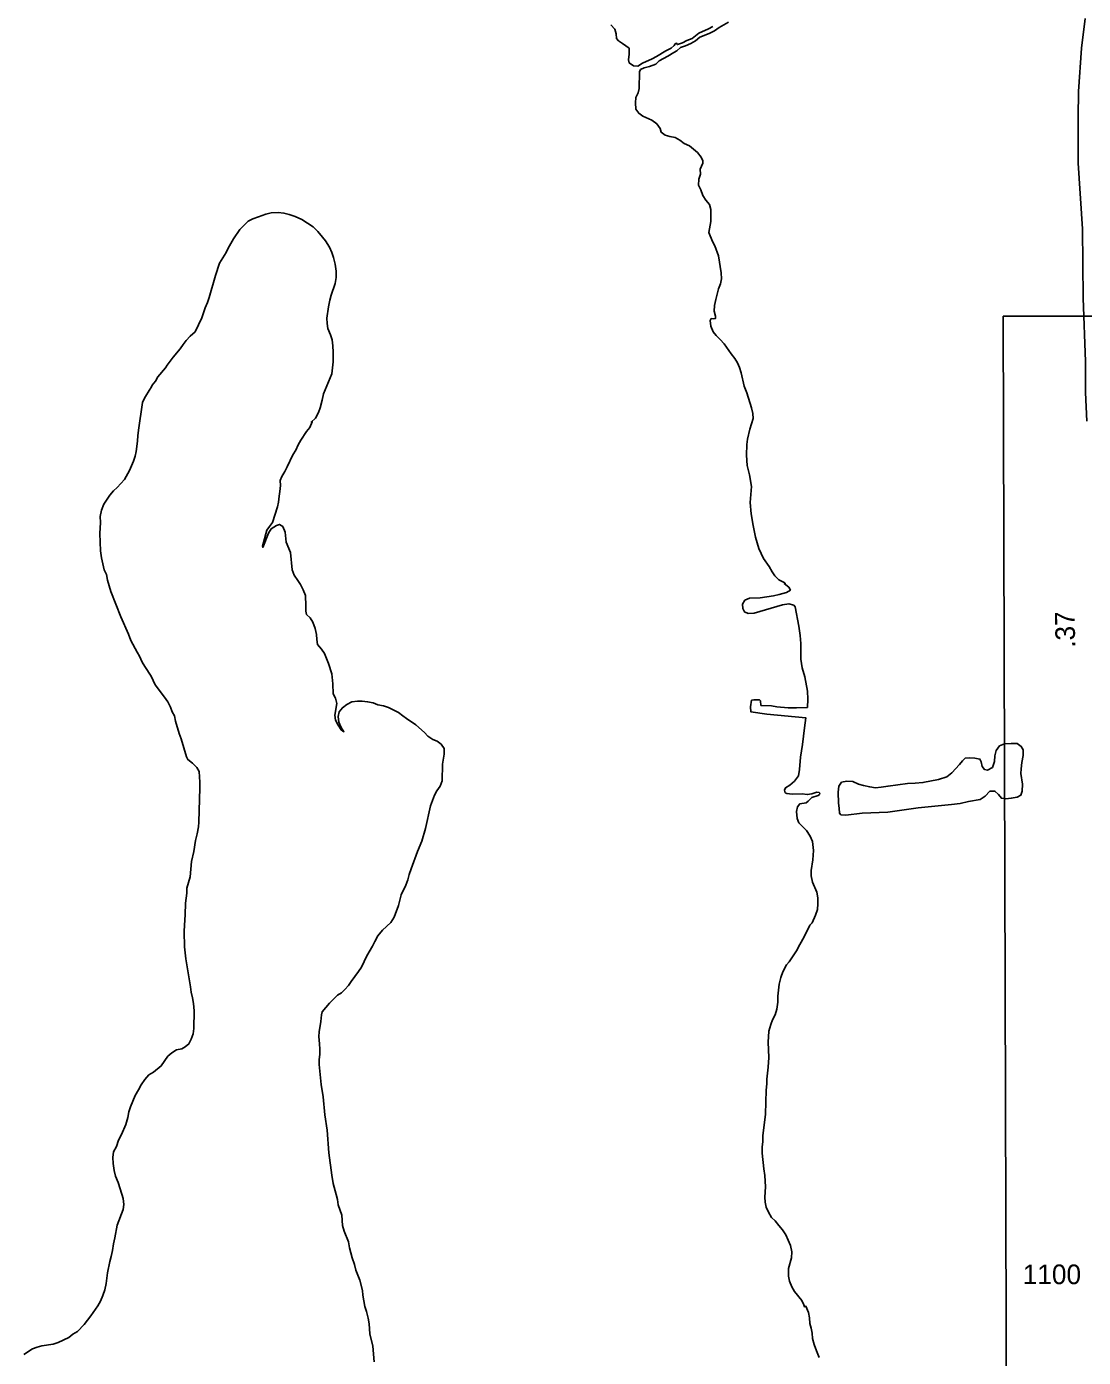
# Model space of a CAD drawing. Extents: x 2290055 to 2389491, y 66597 to 237875.
# Drawn here: x 2322939 to 2326304, y 130690 to 134927 of the extents above; entities that cross this region are included whole.
import ezdxf

# ---------------------------------------------------------------- set-up
doc = ezdxf.new("R2010")
doc.units = 0
for name, color, linetype in [('Exist Hydrographic Island Shore', 7, 'Continuous'), ('Exist Hydrographic Pond Under 1500 Sq Ft', 7, 'Continuous'), ('Exist Road Secondary Mileage Hundredths English Label', 7, 'Continuous'), ('Exist Road Secondary Type 51 Attributed', 7, 'Continuous'), ('Exist Road Secondary Type 51 Number Label', 7, 'Continuous'), ('Map Preparation Inset Cut Line', 7, 'Continuous')]:
    doc.layers.add(name, color=color, linetype=linetype)

msp = doc.modelspace()

# ---------------------------------------------------------------- linework, layer by layer
at = {"layer": 'Exist Hydrographic Island Shore'}
for points in [[(2325174.5, 134941.4), (2325144.2, 134924.1), (2325129.2, 134913.8), (2325112.5, 134905.2), (2325082.7, 134893.3), (2325069.5, 134881.6), (2325054, 134873.2), (2325037.5, 134865.3), (2325021.7, 134859.9), (2325010.2, 134850.2), (2325000, 134844.5), (2324981.2, 134832.4), (2324967.7, 134824.9), (2324953.2, 134818), (2324942.7, 134807.3), (2324923, 134800), (2324905.5, 134795.7), (2324893.5, 134790.2)], [(2324885, 134801.4), (2324871.7, 134801.6), (2324858, 134811.4), (2324855.7, 134821.2), (2324858, 134838.6), (2324858, 134858.2), (2324837.2, 134873.6), (2324824.2, 134882), (2324817.5, 134888.6), (2324816, 134904.2), (2324812.5, 134918.9), (2324800, 134932.3)], [(2324885, 134801.4), (2324900.5, 134810.4), (2324931, 134823.9), (2324945.2, 134831.5), (2324974.7, 134849.5), (2324991.5, 134857.8), (2325001.7, 134866.6), (2325004.2, 134871.9), (2325008.5, 134874.5), (2325011.5, 134869.7), (2325028.2, 134875.4), (2325042, 134882.5), (2325058.5, 134888.8), (2325080.2, 134906.4), (2325111, 134919.9), (2325124.7, 134927.2)], [(2324945.5, 134617.2), (2324930, 134629.1), (2324901.7, 134642.1), (2324888.7, 134650.9), (2324879, 134664.5), (2324878, 134684.2), (2324878.7, 134701.4), (2324886.5, 134716.4), (2324889.5, 134730.3), (2324891, 134782.4), (2324893.5, 134790.2)], [(2325425.5, 132759.5), (2325427.2, 132785.6), (2325425.5, 132811), (2325417.2, 132856.7), (2325409.2, 132885.7), (2325404.5, 132912.8), (2325404.2, 132962.8), (2325403, 132988), (2325398.5, 133018.4), (2325386.5, 133079.5), (2325382, 133084.6), (2325366, 133089), (2325346.5, 133086.5), (2325255.5, 133059.6), (2325237.2, 133058.7), (2325225.7, 133063.5), (2325219.5, 133074.2), (2325219.2, 133088.1), (2325226.7, 133100.8), (2325241.5, 133107), (2325274.7, 133108.7), (2325317.5, 133114.4), (2325336, 133118.6), (2325358.7, 133125.5), (2325371.7, 133133.2), (2325366, 133141.8), (2325351.7, 133154.4), (2325355, 133154.8), (2325351.5, 133157.4), (2325335, 133166.1), (2325322.2, 133178.7), (2325313, 133191.5), (2325304, 133207.6), (2325285.7, 133233.4), (2325270.7, 133265.9), (2325260.5, 133301.5), (2325252.5, 133339.1), (2325246.5, 133376.1), (2325243.2, 133412.3), (2325247.5, 133462.5), (2325241, 133499.4), (2325233.7, 133529.9), (2325231.7, 133562.6), (2325232.5, 133596.9), (2325234.7, 133613.6), (2325242, 133645.3), (2325253, 133679.5), (2325252.2, 133695.5), (2325247.5, 133713.3), (2325232.5, 133760.5), (2325224, 133781.9), (2325215, 133824.9), (2325209.7, 133841.6), (2325202.5, 133856.6), (2325194.5, 133869.8), (2325182.5, 133885.4), (2325160.5, 133917.4), (2325148, 133931.1), (2325134.7, 133943.9), (2325125.5, 133955.7), (2325118, 133972.8), (2325116.2, 133991.4), (2325119.2, 133997.3), (2325127.5, 133996.1), (2325133.2, 133997.9), (2325132.7, 134004.8), (2325129, 134021.3), (2325129.5, 134039), (2325133.5, 134057.8), (2325142.5, 134091.8), (2325148.7, 134108), (2325151.7, 134124.3), (2325151.2, 134142.9), (2325142.5, 134197.2), (2325130.7, 134229), (2325123.5, 134242.6), (2325111.7, 134271.8), (2325118.5, 134306.2), (2325117.5, 134344.1), (2325113.5, 134360.3), (2325102.5, 134374.4), (2325093, 134389.6), (2325086.5, 134407), (2325079, 134422.6), (2325080, 134441.2), (2325084.7, 134457.4), (2325084.5, 134473.3), (2325092.5, 134492), (2325092.7, 134499.6), (2325087.5, 134511.6), (2325075.5, 134525.9), (2325049.7, 134547.2), (2325033.2, 134555.2), (2325019.5, 134565.4), (2325004.7, 134574), (2324987.2, 134577.4), (2324972.7, 134581.5), (2324960, 134590.6), (2324957, 134602.5), (2324945.5, 134617.2)], [(2323174.7, 133257.8), (2323171.7, 133313.2), (2323174, 133348.2), (2323173.5, 133366.9), (2323178, 133387.3), (2323185, 133406.3), (2323203.7, 133434.9), (2323216.2, 133449), (2323227.5, 133459.4), (2323251, 133485.6), (2323266.7, 133513.3), (2323279, 133543.2), (2323284.2, 133559.4), (2323288, 133574.4), (2323290.5, 133589.6), (2323292.5, 133608.5), (2323293, 133623.8), (2323295.2, 133642.6), (2323308.5, 133730.3), (2323314.7, 133744.2), (2323332, 133774.1), (2323335, 133776.2), (2323339, 133785.2), (2323349.2, 133798.6), (2323357, 133811.7), (2323381.5, 133840.8), (2323386.5, 133849.3), (2323405.5, 133874.7), (2323428.2, 133900.8), (2323437.5, 133915), (2323446.7, 133927.1), (2323460, 133941.8), (2323476, 133955.6), (2323496.7, 133999.8), (2323507.5, 134031.2), (2323515, 134048.3), (2323520.2, 134064), (2323540.2, 134134.4), (2323553, 134173.9), (2323574.7, 134207.3), (2323580.7, 134221.1), (2323598.2, 134250.9), (2323618, 134280.9), (2323644.2, 134307.6), (2323659, 134315.4), (2323677.5, 134321.3), (2323700.5, 134330.1), (2323717.7, 134333.6), (2323740.5, 134335.4), (2323758.5, 134333.4), (2323775.5, 134328.9), (2323794, 134322.6), (2323815.2, 134312.9), (2323851.7, 134289.1), (2323866.2, 134274.2), (2323881.5, 134256.7), (2323890.5, 134244.5), (2323903.5, 134224.6), (2323911, 134208.1), (2323916.7, 134191.3), (2323922, 134170.3), (2323925, 134147.9), (2323924.7, 134128.4), (2323922, 134109.1), (2323909, 134072.1), (2323904.5, 134056.2), (2323900, 134034.8), (2323895.2, 133998.5), (2323895.7, 133982.2), (2323898.2, 133965.5), (2323907, 133945.5), (2323912, 133929.3), (2323914, 133910.7), (2323915.5, 133890.2), (2323915.7, 133859.3), (2323911, 133821.3), (2323884.7, 133757.6), (2323880.7, 133737.4), (2323873.7, 133712.8), (2323868.2, 133698.4), (2323859, 133680.8), (2323845.5, 133667.8), (2323848.7, 133669.1), (2323841, 133651.1), (2323830.5, 133638.2), (2323812.5, 133610), (2323804.2, 133595.3), (2323796.2, 133578.6), (2323786.7, 133563.8), (2323769.2, 133525.8), (2323761.5, 133510.3), (2323752, 133494.2), (2323747, 133482.3), (2323747.5, 133465.8), (2323745.7, 133447.2), (2323743, 133431.9), (2323741.2, 133413), (2323738, 133398.3), (2323721.7, 133348.1)], [(2323721.7, 133348.1), (2323713, 133335.3), (2323703.5, 133323.7), (2323689.7, 133272.4), (2323691.2, 133269.1), (2323709.7, 133314.6), (2323718, 133327.8), (2323734.7, 133339), (2323744, 133342.2), (2323755, 133335.3), (2323762, 133317.7), (2323765.2, 133285.4), (2323779.2, 133252.5), (2323785.2, 133197.8), (2323790.7, 133180), (2323803, 133164), (2323811, 133151.1), (2323820.2, 133133.9), (2323826.7, 133115.7), (2323828, 133083.2), (2323827.7, 133066), (2323830.7, 133055.4), (2323841.5, 133044.4), (2323850.5, 133030.4), (2323857.7, 133011), (2323861.7, 132991.5), (2323863, 132975.5), (2323865.5, 132959.8), (2323878.2, 132944.7), (2323888, 132931.5), (2323900.5, 132899.4), (2323911, 132866.6), (2323914.7, 132834.5), (2323915.7, 132802.6), (2323923.2, 132788.5), (2323926.7, 132771.6), (2323921, 132735), (2323923.2, 132718.6), (2323931.2, 132702.9), (2323940.5, 132687.6), (2323949.5, 132681.8), (2323940.5, 132696), (2323933.2, 132712.3), (2323931.2, 132730.4), (2323934, 132745.4), (2323944.5, 132758.6), (2323958.5, 132769.2), (2323974.2, 132777), (2323992.7, 132778.9), (2324008, 132779.4), (2324025, 132777.5), (2324043, 132774), (2324057.5, 132768.1), (2324075.5, 132765), (2324091, 132759.2), (2324123, 132742.8), (2324137.2, 132733.1)], [(2323073.2, 130754), (2323086.7, 130764.3), (2323101, 130772.9), (2323122, 130795.4), (2323143.5, 130822.5), (2323166, 130854.8), (2323174, 130869.2), (2323182.2, 130887.3), (2323188.2, 130905.7), (2323192.2, 130925.3), (2323196.5, 130959.4), (2323204, 130995.5), (2323208.7, 131011.1), (2323212.7, 131030.7), (2323215.5, 131052.2), (2323220, 131070.8), (2323227.7, 131111.3), (2323246, 131160.7), (2323248.5, 131177), (2323246.5, 131195.7), (2323242.5, 131210.3), (2323230.5, 131247.3), (2323222.5, 131266.8), (2323218.2, 131285.1), (2323214.7, 131307.8), (2323214, 131327.1), (2323216, 131345.2), (2323225.5, 131362), (2323232, 131382.2), (2323241, 131399.7), (2323254.7, 131432.2), (2323261.5, 131454.4), (2323265, 131472.2), (2323270.2, 131488.2), (2323284.2, 131524.2), (2323295.5, 131542.1), (2323304, 131558.4), (2323315, 131575), (2323328.2, 131589.3), (2323343.2, 131598.2), (2323367.7, 131618), (2323388.5, 131648.9), (2323401, 131659.9), (2323416.5, 131669.3), (2323433.2, 131673.1), (2323444, 131678.7), (2323456, 131688.1), (2323463.2, 131703.5), (2323469.5, 131720), (2323471.2, 131737.6), (2323472.5, 131793.3), (2323470.5, 131816.9), (2323467.5, 131834.6), (2323463, 131853.3), (2323461, 131869.8), (2323445.7, 131959.2), (2323442, 131997.5), (2323441, 132046.6), (2323441.5, 132066.6), (2323444, 132098.7), (2323444.7, 132135.8), (2323449, 132168.6), (2323449.5, 132184), (2323459.5, 132220.2), (2323464.5, 132268.9), (2323472, 132300.8), (2323477, 132336.3), (2323482.5, 132357.1), (2323486.2, 132379), (2323487.5, 132394.2), (2323491, 132503.6), (2323490.7, 132521.1), (2323488.5, 132555.5), (2323480.7, 132568.7), (2323467.5, 132581.7), (2323452.5, 132593.6), (2323447.7, 132602.5), (2323431.7, 132659.6), (2323425.2, 132676.2), (2323413.5, 132716), (2323410, 132732.2), (2323403, 132745.9), (2323397.7, 132760.3), (2323388.5, 132777.1), (2323378.5, 132792.3), (2323348.7, 132831.3), (2323336, 132859.4), (2323315, 132890.2), (2323307.2, 132903.7), (2323298.7, 132922.7), (2323290.7, 132935.8), (2323270.7, 132973), (2323263.2, 132992.4), (2323238.7, 133047.8), (2323207, 133128.5), (2323196.7, 133164.7), (2323193.2, 133182.9), (2323185.5, 133197.7), (2323177, 133235.6), (2323174.7, 133257.8)], [(2325365.7, 130948.8), (2325365.2, 130973.6), (2325375, 131006.8), (2325375.7, 131025.8), (2325372.2, 131046.2), (2325356.5, 131080.5), (2325346.5, 131096.5), (2325334.2, 131110), (2325322.7, 131124.5), (2325311.5, 131135.8), (2325301.5, 131152.1), (2325294.5, 131168), (2325291, 131184.9), (2325289.7, 131200.2), (2325291.7, 131233), (2325290.5, 131269), (2325287.2, 131290.1), (2325282, 131340.1), (2325281.7, 131360.4), (2325283.7, 131376.5), (2325284, 131395.9), (2325292.5, 131464.1), (2325294.5, 131540.6), (2325296.5, 131560.7), (2325296.5, 131576.4), (2325300.5, 131614.2), (2325302.2, 131645.1), (2325301, 131694), (2325303.2, 131728.3), (2325309.2, 131750.4), (2325314.2, 131764.7), (2325323.2, 131780.3), (2325328, 131798.8), (2325331, 131821), (2325331.7, 131840.1), (2325336, 131878.6), (2325340.7, 131899.2), (2325347, 131917.2), (2325359.5, 131940.5), (2325367.7, 131949.3), (2325390.5, 131984.1), (2325401, 132004.7), (2325415.7, 132029.4), (2325433.5, 132066.8), (2325440.5, 132073.3), (2325451.5, 132097.7), (2325457.5, 132116.2), (2325459.2, 132134), (2325458.7, 132153.5), (2325455.5, 132171.7), (2325441.7, 132203.4), (2325437, 132223.5), (2325437.5, 132240.8), (2325442.7, 132273.8), (2325445.2, 132304.1), (2325442.2, 132333.1), (2325434.2, 132349.6), (2325422.2, 132367.6), (2325398.5, 132392.2), (2325393, 132405.8), (2325391.2, 132427.8), (2325394, 132443.2), (2325401.2, 132452.4), (2325422, 132455.4), (2325428.5, 132460.8), (2325439.5, 132472.2), (2325460.2, 132479.3), (2325464.5, 132482.5), (2325465.2, 132486.3), (2325463, 132488.9), (2325455.5, 132490), (2325440, 132484.9), (2325425, 132482), (2325408.7, 132484.2), (2325377, 132483.4), (2325360.5, 132485), (2325355, 132487.8), (2325353, 132496.2), (2325356, 132503.8), (2325370, 132511.8), (2325384, 132524.5), (2325396.7, 132541.2), (2325400.5, 132561.7), (2325403.5, 132601.5), (2325410, 132641.2), (2325416.2, 132694.9), (2325421, 132726), (2325296.7, 132737.5), (2325245, 132745.8), (2325244.7, 132761.6), (2325248, 132782.4), (2325255.2, 132783.3), (2325273, 132783.2), (2325275.7, 132780.2), (2325277.7, 132765.7), (2325310.7, 132765), (2325328, 132761.6), (2325364.2, 132758.3), (2325391, 132757.8), (2325425.5, 132759.5)], [(2324137.2, 132733.1), (2324149.2, 132723.7), (2324179, 132703.8), (2324206.2, 132679.9), (2324216.7, 132667.6), (2324232.2, 132657.7), (2324247, 132652.3), (2324259.5, 132642), (2324269, 132629), (2324268.7, 132610.5), (2324263.5, 132579.2), (2324262, 132525.5), (2324256, 132508.4), (2324245, 132494.3), (2324238.5, 132479.7), (2324225.5, 132445.7), (2324209, 132373.5), (2324197.2, 132334.1), (2324183.7, 132300.9), (2324163.2, 132245.3), (2324157.2, 132227.7), (2324152.7, 132210.4), (2324146.5, 132193.8), (2324132, 132163), (2324123, 132129), (2324109.2, 132091.9), (2324099.2, 132075.2), (2324072.5, 132050), (2324057.5, 132032.7), (2324047.5, 132014.3), (2324040.2, 131998.9), (2324023, 131969), (2324005, 131933.1), (2323996.2, 131918.5), (2323972.7, 131887.2), (2323964.2, 131873.8), (2323952.7, 131861), (2323941.5, 131850.8), (2323928.7, 131843.5), (2323903.5, 131817.6), (2323880.5, 131790.8), (2323877.7, 131780.9), (2323876.5, 131759.5), (2323870.5, 131727.1), (2323869.2, 131711.8), (2323871.7, 131689), (2323872.7, 131671.8), (2323872.5, 131656.1), (2323870.5, 131637.7), (2323871, 131622.2), (2323877.2, 131558.7), (2323883.5, 131519.5), (2323888.5, 131462.9), (2323896.5, 131413.6), (2323901.2, 131341.9), (2323911, 131270.8), (2323915.7, 131243.7), (2323925.2, 131208.7), (2323928.7, 131193.2), (2323931.5, 131175.5), (2323943.2, 131143.3), (2323945.5, 131110), (2323950.5, 131091.7), (2323963.7, 131057.7), (2323967.7, 131038.8), (2323976, 131007.5), (2323982.7, 130986.5), (2323987.2, 130968.2), (2323999.7, 130936.1), (2324008.2, 130902.9), (2324010, 130887.9), (2324016.2, 130852.4), (2324021.5, 130836.4), (2324026.5, 130815.5), (2324029.5, 130797.2), (2324032.5, 130764.8), (2324042, 130726.4), (2324046, 130676.2)], [(2325463.2, 130690.2), (2325454.5, 130710.8), (2325447.5, 130731.2), (2325442, 130750.5), (2325440.2, 130767.4), (2325437.5, 130782.9), (2325433.5, 130798.7), (2325432.2, 130816), (2325428.7, 130833.1), (2325421, 130853.1), (2325416, 130851.4), (2325414.5, 130858), (2325407.7, 130871.6), (2325384, 130900.4), (2325375.5, 130915), (2325368.5, 130932.8), (2325365.7, 130948.8)], [(2322930.2, 130699.5), (2322958.2, 130717.3), (2322972.7, 130723), (2322988, 130727.5), (2323023.2, 130732.4), (2323039.2, 130737.7), (2323073.2, 130754)]]:
    msp.add_lwpolyline(points, dxfattribs=at)
at = {"layer": 'Exist Hydrographic Pond Under 1500 Sq Ft'}
msp.add_lwpolyline([(2325548.2, 132416.6), (2325532.5, 132417.7), (2325527.5, 132423.2), (2325526.7, 132439.1), (2325524.7, 132454.8), (2325523.2, 132490), (2325525.2, 132509.2), (2325534.2, 132521.5), (2325550.7, 132524.6), (2325570.2, 132523.5), (2325588.5, 132515.6), (2325604.5, 132510.7), (2325624, 132506.2), (2325642, 132503.4), (2325660, 132505.2), (2325682.5, 132509), (2325744.2, 132516.8), (2325769.2, 132518), (2325793.2, 132520.2), (2325843, 132529.8), (2325869.5, 132539), (2325885, 132551.3), (2325910, 132577.8), (2325919.7, 132589.7), (2325928, 132597.5), (2325943, 132598.7), (2325958.7, 132597.9), (2325975.2, 132595.2), (2325979.2, 132586), (2325982.2, 132571.1), (2325989.2, 132562.1), (2325999, 132560.1), (2326014.7, 132568.6), (2326021.2, 132586.8), (2326022.5, 132605.5), (2326026.5, 132621.9), (2326037.7, 132636.8), (2326053.7, 132643.9), (2326074.7, 132645), (2326094, 132644.1), (2326106.7, 132635.2), (2326112.2, 132624), (2326113, 132606.6), (2326108, 132584.6), (2326106, 132564.2), (2326105.7, 132549), (2326110.5, 132514.7), (2326109.5, 132493.1), (2326105.7, 132479.9), (2326094, 132473.5), (2326074.5, 132470.1), (2326057.2, 132468.3), (2326043.5, 132470.1), (2326034.2, 132482.4), (2326022.5, 132493), (2326006, 132492.6), (2325991.5, 132477.2), (2325976.2, 132466.8), (2325939, 132459.9), (2325912.5, 132453.8), (2325884.2, 132450.2), (2325852.2, 132447.7), (2325778.5, 132439.7), (2325681.7, 132426.4), (2325599.7, 132422.5), (2325548.2, 132416.6)], dxfattribs=at)
at = {"layer": 'Exist Road Secondary Type 51 Attributed'}
msp.add_lwpolyline([(2326315.1, 133670.6), (2326311.6, 133761.7), (2326311.6, 133861.2), (2326303.8, 134062.8), (2326301.2, 134282.7), (2326288.1, 134492.1), (2326288.1, 134638.8), (2326289.4, 134719.9), (2326298.5, 134858.7), (2326310.6, 134952.4)], dxfattribs=at)
at = {"layer": 'Map Preparation Inset Cut Line'}
for points in [[(2326073, 125795.4), (2326049.1, 134004.6), (2335243.2, 134004.6), (2335243.2, 141886.2), (2343900.4, 141886.2), (2341393.8, 134004.6), (2339225, 125795.4)], [(2341393.8, 134004.6), (2335243.2, 134004.6), (2326049.1, 134004.6), (2326073, 125795.4), (2339225, 125795.4)]]:
    msp.add_lwpolyline(points, close=True, dxfattribs=at)

# ---------------------------------------------------------------- texts
at = {"layer": 'Exist Road Secondary Mileage Hundredths English Label'}
msp.add_text('.37', height=62.5, rotation=91.284, dxfattribs=at).set_placement((2326278.7, 132949.9))
at = {"layer": 'Exist Road Secondary Type 51 Number Label'}
msp.add_text('1100', height=62.5, dxfattribs=at).set_placement((2326111.2, 130923.4))

doc.saveas('drawing.dxf')
